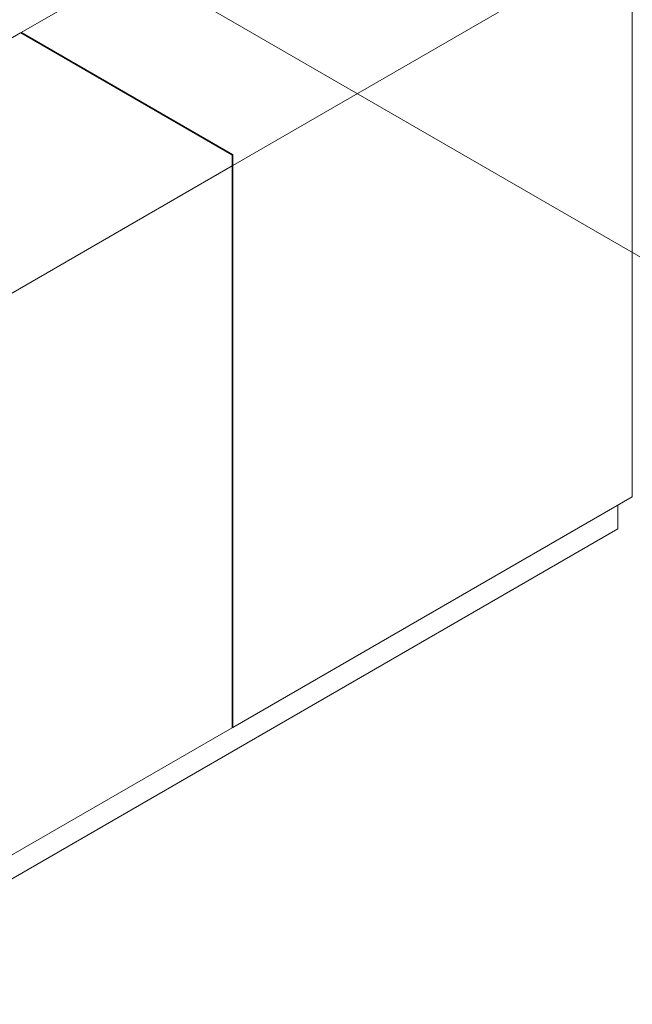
# Model space of a CAD drawing. Header units: metres. Extents: x -54598 to 1827199, y -329446 to -256744.
# Tile 275 of 474: x 204073 to 205440, y -304034 to -301837. Entities that reach past the tile are written whole.
import ezdxf

# ---------------------------------------------------------------- set-up
doc = ezdxf.new("R2010")
doc.units = ezdxf.units.M
doc.layers.add('G-ANNO-SYMB', color=7, linetype='Continuous', lineweight=9)
doc.layers.add('M-EQPM', color=7, linetype='Continuous', lineweight=20)
doc.styles.add('ISO_1.0', font='isocpeur.ttf')

# ---------------------------------------------------------------- blocks, each defined once
blk = doc.blocks.new('PREXTHERM RSW 1890 - PREXTHERM RSW 1890-566327-aks33')
at = {"layer": 'M-EQPM'}
for p, q in [((27098.3, -6321.5), (26206.6, -6836.3)), ((26678.7, -7132.9), (27570.3, -6618.1)), ((27570.5, -6619.1), (27570.5, -7871.9)), ((26205.2, -6837.1), (25313.6, -7351.9)), ((26205.6, -6837.2), (26676.8, -7109.2)), ((26678.3, -7108.4), (26207, -6836.3)), ((26677.4, -7110.2), (26677.4, -7133.4)), ((26678.8, -7132.6), (26678.8, -7109.4)), ((25785.6, -7648.6), (26677.2, -7133.8)), ((26677.4, -7134.7), (26677.4, -8387.5)), ((26678.8, -8386.7), (26678.8, -7133.9)), ((26678.7, -8387.1), (27570.3, -7872.3)), ((27538.2, -7944), (27538.2, -7890.6)), ((25773.2, -8963), (27538.2, -7944)), ((25785.6, -8902.7), (26677.2, -8387.9))]:
    blk.add_line(p, q, dxfattribs=at)
for points in [[(26205.2, -6837.1, 0), (26205.3, -6837.1, 0), (26205.5, -6837.1, 0), (26205.6, -6837.2, 0)], [(26206.5, -6836.4, 0), (26206.5, -6836.5, 0), (26206.5, -6836.7, 0)], [(26207, -6836.3, 0), (26206.9, -6836.3, 0), (26206.8, -6836.3, 0), (26206.6, -6836.3, 0)], [(26676.8, -7109.2, 0), (26677, -7109.3, 0), (26677.1, -7109.5, 0), (26677.2, -7109.6, 0), (26677.3, -7109.8, 0), (26677.4, -7110, 0), (26677.4, -7110.2, 0)], [(26678.8, -7109.4, 0), (26678.8, -7109.2, 0), (26678.7, -7109, 0), (26678.7, -7108.8, 0), (26678.5, -7108.7, 0), (26678.4, -7108.5, 0), (26678.3, -7108.4, 0)], [(26677, -7133.8, 0), (26677.1, -7134, 0), (26677.2, -7134.1, 0), (26677.3, -7134.3, 0), (26677.4, -7134.5, 0), (26677.4, -7134.7, 0)], [(26677.4, -7133.4, 0), (26677.4, -7133.5, 0), (26677.3, -7133.7, 0), (26677.2, -7133.8, 0)], [(26678.3, -7132.9, 0), (26678.4, -7133, 0), (26678.5, -7133, 0), (26678.7, -7132.9, 0), (26678.7, -7132.9, 0), (26678.8, -7132.7, 0), (26678.8, -7132.6, 0)], [(26678.8, -7133.9, 0), (26678.8, -7133.7, 0), (26678.7, -7133.5, 0), (26678.7, -7133.3, 0), (26678.5, -7133.2, 0), (26678.4, -7133, 0), (26678.3, -7132.9, 0)], [(27570.5, -7871.9, 0), (27570.5, -7872.1, 0), (27570.4, -7872.2, 0), (27570.3, -7872.3, 0)], [(26677.4, -8387.5, 0), (26677.4, -8387.7, 0), (26677.3, -8387.8, 0), (26677.2, -8387.9, 0)], [(26678.3, -8387.1, 0), (26678.4, -8387.1, 0), (26678.5, -8387.1, 0), (26678.7, -8387.1, 0), (26678.7, -8387, 0), (26678.8, -8386.9, 0), (26678.8, -8386.7, 0)]]:
    blk.add_polyline3d(points, dxfattribs=at)
blk = doc.blocks.new('asfdf')
at = {"layer": 'G-ANNO-SYMB'}
blk.add_line((437817.5, 85220.9), (442899.8, 82286.6), dxfattribs=at)
at = {"layer": 'M-EQPM'}
blk.add_blockref('PREXTHERM RSW 1890 - PREXTHERM RSW 1890-566327-aks33', (412918.4, 91005.1), dxfattribs=at)

msp = doc.modelspace()

# ---------------------------------------------------------------- block references
at = {"color": 5, "lineweight": 30}
msp.add_blockref('asfdf', (-235048.8, -386034.1), dxfattribs=at)

# ---------------------------------------------------------------- texts
at = {"insert": (-31447.3, -294346.1), "char_height": 296.352, "width": 15926.819, "attachment_point": 1, "style": 'ISO_1.0'}
msp.add_mtext('\\pi6266.79412;ОБЩИЕ УКАЗАНИЯ.\\P\\pi7963.40932;\\P\\pi0; Данный   рабочий  проект выполнен согласно   задания   на  проектирование.\\PКотельная блочная  {\\C7;1100Гн} предназначена для снабжения теплом .\\P Расчетная температура наружного воздуха tнар.= -14°С.\\P Котельная блочная транспортабельная автоматизированная  {\\C7;1100Гн} производительностью 1.200 МВт смонтирована на прочной раме и поставляется в 100% заводской готовности.\\P Теплоснабжение осуществляется по открытой схеме по температурному графику 90-70°С (2-х трубная система).\\P Котельная комплектуется 2 водогрейными  автоматизированными  котлами  {\\fISOCPEUR|b0|i0|c238|p34;1} котел {\\C0;КВа-0,58\\C7;Гн}.  Котел  оборудован газовыми  горелками.\\PРасход газа на {\\fISOCPEUR|b0|i0|c238|p34;1} котел  {\\C0;КВа-0,46\\C7;Гн}.        -56.8 м3/ч.\\P Внутри блочной котельной располагаются водоподготовительная система, сетевые циркуляционные насосы,  а также электрооборудование, КИП и А (щиты управления, входные распределительные устройства, пульты управления и другое вспомогательное оборудование.\\P Дымовые трубы  поставляются  заводом-изготовителем.\\P Котельная  II  степени  огнестойкости.', dxfattribs=at)

doc.saveas('drawing.dxf')
